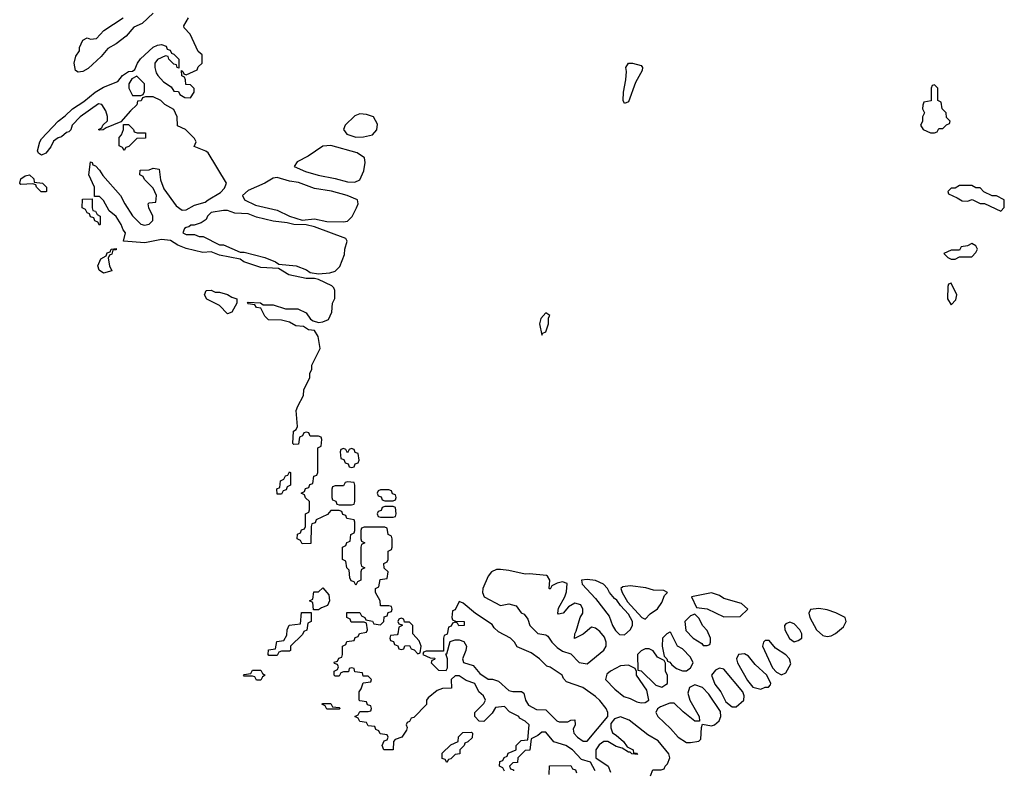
# Model space of a CAD drawing. Header units: inches. Extents: x 2710684 to 2828758, y 857022 to 965663.
# Tile 311 of 316: x 2782424 to 2787187, y 910390 to 914020. Entities that reach past the tile are written whole.
import ezdxf

# ---------------------------------------------------------------- set-up
doc = ezdxf.new("R2010")
doc.units = ezdxf.units.IN
doc.header["$MEASUREMENT"] = 0
doc.layers.add('C7981', color=7, linetype='Continuous')

msp = doc.modelspace()

# ---------------------------------------------------------------- linework, layer by layer
at = {"layer": 'C7981', "color": 4, "elevation": 12}
for points in [[(2783070, 914052.7), (2783017.2, 914002.8), (2782975.9, 913984.1), (2782938.7, 913941.3), (2782890, 913903.7), (2782850, 913881.2), (2782818, 913842), (2782754.9, 913785.1), (2782730, 913769.2), (2782706.3, 913766.3), (2782694, 913774), (2782688, 913810), (2782696, 913844), (2782712.7, 913870), (2782713.6, 913886.4), (2782730, 913922), (2782750, 913932), (2782766.4, 913926.4), (2782795.3, 913930), (2782831.5, 913968.5), (2782924, 914030)], [(2784770, 910386), (2784762, 910402), (2784746, 910410), (2784747.3, 910432.7), (2784762, 910438), (2784767.3, 910452.7), (2784782, 910458), (2784787.3, 910472.7), (2784826, 910490), (2784826, 910510), (2784850, 910534), (2784882, 910538), (2784888, 910610), (2784870, 910628), (2784842, 910642), (2784838, 910650), (2784793.6, 910673.6), (2784770, 910699), (2784726.4, 910693.6), (2784710, 910666), (2784670, 910626), (2784647.3, 910627.3), (2784626, 910650), (2784626, 910670), (2784670, 910714), (2784678, 910730), (2784668, 910750), (2784646, 910770), (2784626, 910810), (2784584, 910824), (2784550, 910848), (2784530, 910848), (2784512, 910830), (2784512.7, 910787.3), (2784470, 910786), (2784443.6, 910776.4), (2784399.6, 910740.4), (2784392, 910730), (2784392, 910708), (2784330, 910646), (2784318, 910642), (2784310, 910626), (2784298, 910622), (2784294, 910610), (2784298, 910598), (2784296, 910584), (2784272, 910550), (2784241, 910539), (2784232, 910530), (2784231.3, 910488.7), (2784186, 910490), (2784178, 910510), (2784187.3, 910532.7), (2784202, 910538), (2784206, 910550), (2784202, 910562), (2784167.3, 910567.3), (2784162, 910582), (2784147.3, 910587.3), (2784142, 910602), (2784110, 910606), (2784102, 910622), (2784070, 910626), (2784062, 910642), (2784046, 910650), (2784062, 910658), (2784070, 910674), (2784110, 910674), (2784122, 910678), (2784126, 910690), (2784122, 910702), (2784107.3, 910707.3), (2784102, 910722), (2784070, 910726), (2784066, 910730), (2784066, 910770), (2784076.4, 910783.6), (2784086, 910814), (2784122, 910818), (2784126, 910830), (2784110, 910846), (2784086, 910846), (2784082, 910862), (2784046, 910866), (2784042, 910882), (2784030, 910886), (2784018, 910882), (2784014, 910866), (2783990, 910866), (2783978, 910862), (2783970, 910846), (2783950, 910846), (2783946, 910850), (2783946, 910870), (2783962, 910878), (2783966, 910890), (2783962, 910902), (2783947.3, 910907.3), (2783946, 910914), (2783962, 910918), (2783967.3, 910932.7), (2783982, 910938), (2783986, 910950), (2783986, 910990), (2784002, 910998), (2784007.3, 911012.7), (2784042, 911018), (2784047.3, 911032.7), (2784062, 911038), (2784067.3, 911052.7), (2784102, 911058), (2784106, 911070), (2784102, 911102), (2784090, 911106), (2784027.3, 911107.3), (2784022, 911122), (2784006, 911130), (2784007.3, 911152.7), (2784070, 911154), (2784078, 911138), (2784094, 911130), (2784098, 911118), (2784131.6, 911111.6), (2784138, 911098), (2784170, 911094), (2784186, 911110), (2784187.3, 911132.7), (2784202, 911138), (2784207.3, 911152.7), (2784222, 911158), (2784226, 911170), (2784222, 911182), (2784210, 911186), (2784170, 911186), (2784168, 911210), (2784146, 911250), (2784146, 911270), (2784162, 911278), (2784167.3, 911312.7), (2784202, 911318), (2784206, 911350), (2784187.3, 911367.3), (2784186, 911390), (2784202, 911398), (2784206, 911410), (2784206, 911450), (2784222, 911458), (2784226, 911470), (2784226, 911510), (2784222, 911522), (2784206, 911530), (2784202, 911562), (2784190, 911566), (2784090, 911566), (2784078, 911562), (2784074, 911550), (2784074, 911510), (2784078, 911498), (2784094, 911490), (2784078, 911482), (2784074, 911470), (2784074, 911390), (2784078, 911378), (2784094, 911370), (2784078, 911362), (2784074, 911350), (2784074, 911310), (2784058, 911302), (2784050, 911286), (2784042, 911302), (2784027.3, 911307.3), (2784020.4, 911320.4), (2784018, 911358), (2784006, 911370), (2784002, 911402), (2783986, 911410), (2783986, 911470), (2784002, 911478), (2784007.3, 911492.7), (2784022, 911498), (2784026, 911530), (2784042, 911538), (2784046, 911550), (2784046, 911590), (2784042, 911602), (2784007.3, 911607.3), (2784002, 911622), (2783987.3, 911627.3), (2783982, 911642), (2783970, 911646), (2783930, 911646), (2783912.7, 911627.3), (2783858, 911602), (2783852.7, 911587.3), (2783838, 911582), (2783834, 911570), (2783832.7, 911487.3), (2783790, 911486), (2783782, 911502), (2783766, 911510), (2783767.3, 911532.7), (2783782, 911538), (2783787.3, 911552.7), (2783802, 911558), (2783806, 911570), (2783806, 911630), (2783822, 911638), (2783826, 911650), (2783826, 911690), (2783807.3, 911707.3), (2783802, 911722), (2783786, 911730), (2783802, 911738), (2783807.3, 911752.7), (2783822, 911758), (2783827.3, 911772.7), (2783842, 911778), (2783847.3, 911812.7), (2783862, 911818), (2783866, 911830), (2783866, 911950), (2783882, 911958), (2783886, 911990), (2783882, 912002), (2783870, 912006), (2783830, 912006), (2783822, 912022), (2783810, 912026), (2783798, 912022), (2783792.7, 912007.3), (2783778, 912002), (2783772.7, 911967.3), (2783750, 911966), (2783746, 911970), (2783748, 912030), (2783762, 912038), (2783767.3, 912052.7), (2783762, 912130), (2783768.9, 912151.1), (2783796.4, 912203.6), (2783798, 912230), (2783828, 912290), (2783828, 912310), (2783838, 912330), (2783838, 912350), (2783878, 912430), (2783868.4, 912488.4), (2783850, 912518), (2783820.4, 912520.4), (2783796.4, 912536.4), (2783760.4, 912540.4), (2783730, 912558), (2783690, 912568), (2783628.4, 912568.4), (2783610, 912586), (2783590, 912626), (2783570, 912628), (2783562, 912642), (2783530, 912646), (2783526, 912650), (2783530, 912654), (2783588.4, 912651.6), (2783602, 912642), (2783650, 912642), (2783710, 912622), (2783770, 912622), (2783810, 912602), (2783831.6, 912571.6), (2783843.6, 912563.6), (2783870, 912556), (2783890, 912558.8), (2783918, 912570), (2783934.6, 912605.4), (2783938, 912650), (2783948.4, 912671.6), (2783948.7, 912710), (2783943.1, 912723.1), (2783933.6, 912733.6), (2783870, 912764), (2783850, 912769), (2783810, 912769.2), (2783726.8, 912786.8), (2783676.4, 912816.4), (2783590, 912822.7), (2783508, 912850), (2783490, 912862), (2783390, 912882), (2783350, 912898), (2783310, 912895.3), (2783230, 912914), (2783188.7, 912930), (2783152.9, 912952.9), (2783110, 912957.6), (2783030, 912941.6), (2782926, 912950), (2782935.3, 912990), (2782924, 913004), (2782915.3, 913030), (2782890, 913068), (2782856.4, 913096.4), (2782830, 913146), (2782810, 913166), (2782786, 913166), (2782786, 913210), (2782758, 913270), (2782767.3, 913332.7), (2782774, 913330), (2782778, 913318), (2782790, 913314), (2782810, 913292), (2782826.8, 913266.8), (2782912, 913170), (2782932, 913130), (2782970, 913072), (2783010, 913032), (2783027.1, 913027.1), (2783050, 913031.3), (2783068.7, 913050), (2783068, 913070), (2783048, 913110), (2783046, 913130), (2783050, 913134), (2783082, 913138), (2783086, 913170), (2783070, 913206), (2783027.3, 913247.3), (2783022, 913262), (2783006, 913270), (2783007.3, 913292.7), (2783050, 913294), (2783070, 913302), (2783098, 913298), (2783105.4, 913245.4), (2783122, 913202), (2783180.5, 913120.5), (2783210, 913098.8), (2783230, 913100.7), (2783270, 913123.8), (2783322, 913138), (2783335.3, 913150), (2783395.9, 913184.1), (2783414.5, 913205.5), (2783424, 913230), (2783336, 913376), (2783324.7, 913384.7), (2783267.3, 913407.3), (2783278, 913430), (2783270, 913446), (2783226, 913490), (2783187.3, 913507.3), (2783186, 913550), (2783170, 913586), (2783126, 913610), (2783106, 913630), (2783070, 913648), (2783032.7, 913647.3), (2783018, 913642), (2783011.6, 913628.4), (2782994, 913626), (2782991.1, 913608.9), (2782959.6, 913580.4), (2782914, 913526), (2782842, 913498), (2782827.3, 913487.3), (2782810, 913486), (2782806, 913490), (2782822, 913498), (2782826, 913510), (2782848, 913532), (2782848.4, 913551.6), (2782840.2, 913580.2), (2782822, 913610), (2782805.8, 913614.2), (2782716, 913550), (2782678, 913510), (2782672, 913488), (2782662, 913478), (2782650, 913475.3), (2782626, 913454), (2782610, 913448.7), (2782587.7, 913432.3), (2782574.8, 913405.2), (2782550, 913375.3), (2782530, 913366), (2782515.3, 913375.3), (2782510, 913386), (2782521.2, 913430), (2782530, 913444.7), (2782609.6, 913530.4), (2782644.4, 913555.6), (2782679.3, 913590), (2782734.9, 913625.1), (2782789.8, 913670.2), (2782830, 913694.4), (2782898, 913722), (2782921.2, 913750), (2782950, 913770.6), (2782970, 913771.3), (2782980.4, 913779.6), (2782993.2, 913810), (2783008.3, 913831.7), (2783070, 913886.8), (2783090, 913897.3), (2783110, 913901), (2783132.7, 913892.7), (2783138, 913878), (2783152.7, 913872.7), (2783158, 913858), (2783170, 913854), (2783194, 913830), (2783194, 913786), (2783186, 913790), (2783182, 913802), (2783170, 913806), (2783146, 913830), (2783142, 913842), (2783130, 913846), (2783090, 913828), (2783078, 913810), (2783078, 913790), (2783083.6, 913763.6), (2783092, 913750), (2783119.6, 913719.6), (2783156, 913696), (2783170, 913674), (2783192.7, 913672.7), (2783198, 913658), (2783223.6, 913643.6), (2783250, 913642), (2783268, 913670), (2783267.3, 913687.3), (2783250, 913706), (2783227.3, 913707.3), (2783226, 913730), (2783222, 913742), (2783208.4, 913748.4), (2783206, 913774), (2783214, 913770), (2783218, 913758), (2783230, 913754), (2783282, 913778), (2783287.3, 913792.7), (2783306, 913810), (2783306, 913850), (2783287.3, 913867.3), (2783248, 913950), (2783220.4, 913980.4), (2783218, 913990), (2783241.2, 914030)], [(2785476.4, 910363.6), (2785487.3, 910392.7), (2785527.3, 910392.7), (2785542, 910398), (2785546, 910410), (2785558, 910422), (2785569, 910450), (2785564, 910470), (2785512.3, 910532.3), (2785462.5, 910562.5), (2785372.5, 910632.5), (2785330, 910648.7), (2785301, 910639), (2785283.6, 910616.4), (2785283.6, 910596.4), (2785291.1, 910571.1), (2785310, 910561), (2785344.7, 910530), (2785363.6, 910503.6), (2785391.3, 910490), (2785392.7, 910472.7), (2785407.3, 910472.7), (2785412.7, 910467.3), (2785386, 910470), (2785378, 910478), (2785370, 910478), (2785338, 910498), (2785310, 910505.2), (2785270, 910529), (2785250, 910529), (2785226.8, 910513.2), (2785211, 910490), (2785211.3, 910451.3), (2785271.3, 910410), (2785282, 910382)], [(2785207.3, 910387.3), (2785186, 910430), (2785142, 910442), (2785098, 910490), (2785066, 910510), (2785008.4, 910528.4), (2784970, 910574), (2784950, 910575.3), (2784930, 910558), (2784898, 910542), (2784892.7, 910487.3), (2784870, 910486), (2784834, 910450), (2784832.7, 910427.3), (2784810, 910426), (2784794, 910410), (2784798, 910398), (2784812.7, 910392.7), (2784812.7, 910387.3)], [(2784986, 910370), (2784987.3, 910412.7), (2785090, 910414), (2785098, 910398), (2785112.7, 910392.7), (2785118, 910378)]]:
    msp.add_lwpolyline(points, dxfattribs=at)
at = {"layer": 'C7981', "color": 4}
for points, elevation in [([(2785350, 913615.3), (2785342.7, 913630), (2785344.5, 913670), (2785356.2, 913730), (2785359.5, 913770), (2785356, 913790), (2785369.4, 913810.6), (2785389.4, 913810.6), (2785430, 913798.8), (2785436.3, 913790), (2785435.5, 913775.5), (2785403.7, 913716.3), (2785370, 913622.7)], 8), ([(2782990, 913748), (2782966.4, 913733.6), (2782952, 913710), (2782952, 913690), (2782970, 913654), (2783010, 913654), (2783022, 913658), (2783027.3, 913672.7), (2783028, 913710)], 12), ([(2786850, 913706), (2786838, 913702), (2786834, 913690), (2786832.7, 913627.3), (2786798, 913622), (2786792.7, 913607.3), (2786792, 913590), (2786802, 913570), (2786792, 913550), (2786791.6, 913528.4), (2786782, 913510), (2786794, 913490), (2786830, 913474), (2786850, 913474), (2786862, 913478), (2786870, 913494), (2786890, 913494), (2786907.3, 913512.7), (2786922, 913518), (2786926, 913530), (2786907.3, 913547.3), (2786906, 913570), (2786886, 913590), (2786882, 913622), (2786866, 913630), (2786866, 913690)], 12), ([(2784070, 913564.5), (2784045.3, 913554.7), (2783998.8, 913510), (2783990.8, 913490), (2784007, 913467), (2784050, 913453), (2784086.6, 913453.4), (2784130, 913462.8), (2784152, 913488), (2784154.5, 913514.5), (2784135.3, 913550), (2784102.5, 913562.5)], 12), ([(2782992.7, 913472.7), (2783032.7, 913472.7), (2783032.7, 913447.3), (2782990, 913446), (2782952.7, 913407.3), (2782938, 913402), (2782930, 913388), (2782922, 913402), (2782906, 913410), (2782906, 913450), (2782916.4, 913463.6), (2782926, 913490), (2782926, 913514), (2782950, 913514), (2782974, 913490), (2782978, 913478)], 12), ([(2783930, 913412.3), (2783890, 913409.2), (2783819.3, 913360.7), (2783766.2, 913333.8), (2783751.3, 913310), (2783806.2, 913286.2), (2783868.1, 913268.1), (2783950, 913253), (2784010, 913236.3), (2784046, 913234), (2784070, 913246), (2784089.2, 913290), (2784096, 913330), (2784092, 913352), (2784055.9, 913375.9)], 12), ([(2782550, 913188), (2782528.4, 913188.4), (2782506, 913210), (2782502, 913222), (2782487.3, 913227.3), (2782430, 913224), (2782424, 913230), (2782429.2, 913250), (2782450, 913266), (2782470.9, 913270.9), (2782492, 913250), (2782494, 913234), (2782534, 913230), (2782554, 913210), (2782554, 913190)], 12), ([(2783670, 913257.2), (2783650, 913254), (2783610.7, 913229.3), (2783530, 913194), (2783502, 913170), (2783512, 913150), (2783564, 913124), (2783670, 913098.8), (2783730, 913070.8), (2783790, 913051), (2783850, 913058), (2783910, 913044.7), (2783990, 913042.8), (2784010, 913046.8), (2784031.7, 913068.3), (2784054, 913110), (2784062, 913130), (2784058, 913150), (2784008, 913170), (2783931.7, 913191.7), (2783850, 913203.7), (2783773.3, 913233.3), (2783730, 913239.5)], 12), ([(2787030, 913218), (2786970, 913218), (2786950, 913206), (2786930, 913206), (2786914, 913190), (2786918, 913178), (2786959.6, 913159.6), (2786983.6, 913143.6), (2787010, 913142), (2787031.6, 913151.6), (2787070, 913132), (2787091.6, 913131.6), (2787170, 913094), (2787187.3, 913112.7), (2787186, 913150), (2787150, 913168), (2787128.4, 913168.4), (2787088.7, 913188.7), (2787070, 913208), (2787050, 913208)], 12), ([(2782810, 913026), (2782802, 913042), (2782787.3, 913047.3), (2782782, 913062), (2782767.3, 913067.3), (2782762, 913082), (2782750, 913086), (2782742, 913102), (2782726, 913110), (2782727.3, 913152.7), (2782774, 913154), (2782774, 913110), (2782778, 913098), (2782790, 913094), (2782798, 913078), (2782814, 913070), (2782814, 913030)], 12), ([(2783430, 913098), (2783410, 913098), (2783350, 913088), (2783332, 913070), (2783325.4, 913054.6), (2783302, 913038), (2783267.3, 913027.3), (2783252.7, 913027.3), (2783242, 913018), (2783230, 913015.3), (2783222, 913010), (2783214, 912990), (2783230, 912982), (2783270, 912982), (2783292.7, 912972.7), (2783311.6, 912971.6), (2783390, 912932), (2783410, 912932), (2783490, 912896), (2783510, 912896), (2783610.5, 912870.5), (2783662, 912850), (2783678, 912838), (2783762, 912830), (2783812, 912810), (2783830, 912798), (2783870, 912791), (2783924, 912796), (2783950, 912804.7), (2783973.2, 912826.8), (2783995.5, 912884.5), (2783997.2, 912910), (2784008.7, 912950), (2784002, 912962), (2783850, 913018), (2783810, 913028.7), (2783750, 913029.2), (2783718, 913038), (2783650, 913046), (2783570, 913065.2), (2783530, 913081.2), (2783464.7, 913084.7)], 12), ([(2782830, 912795.3), (2782808.9, 912808.9), (2782802, 912830), (2782816.4, 912863.6), (2782842, 912878), (2782847.3, 912892.7), (2782862, 912898), (2782866, 912910), (2782890, 912914), (2782890, 912908), (2782874, 912906), (2782870, 912886), (2782858, 912882), (2782852.7, 912867.3), (2782858, 912830), (2782870, 912806)], 12), ([(2787030, 912938), (2787010, 912926), (2786978, 912922), (2786970, 912906), (2786930, 912906), (2786894, 912890), (2786914, 912870), (2786930, 912862), (2786950, 912862), (2786970, 912874), (2787030, 912874), (2787050, 912894), (2787058, 912910), (2787050, 912926)], 12), ([(2783370, 912702), (2783390, 912702), (2783430, 912690.8), (2783450, 912678), (2783474, 912670), (2783474, 912650), (2783450, 912606), (2783430, 912598), (2783390, 912638), (2783328.9, 912668.9), (2783318, 912690), (2783326, 912710), (2783350, 912712)], 12), ([(2786930, 912746), (2786918, 912742), (2786914, 912730), (2786912, 912670), (2786930, 912642), (2786953.6, 912666.4), (2786958, 912690)], 12), ([(2784970, 912602), (2784945.2, 912574.8), (2784939.1, 912550), (2784950, 912494), (2784955.3, 912504.7), (2784970, 912511.3), (2784982, 912550), (2784981.5, 912578.5), (2784988, 912590)], 12), ([(2784030, 911946), (2784018, 911942), (2784010, 911926), (2784002, 911942), (2783990, 911946), (2783978, 911942), (2783974, 911930), (2783978, 911898), (2783992.7, 911892.7), (2783998, 911878), (2784012.7, 911872.7), (2784018, 911858), (2784030, 911854), (2784042, 911858), (2784047.3, 911872.7), (2784062, 911878), (2784066, 911890), (2784062, 911922), (2784047.3, 911927.3), (2784042, 911942)], 12), ([(2783670, 911726), (2783668.4, 911751.6), (2783682, 911758), (2783686, 911790), (2783702, 911798), (2783710, 911814), (2783722, 911818), (2783730, 911834), (2783734, 911830), (2783734, 911770), (2783718, 911762), (2783712.7, 911747.3), (2783698, 911742), (2783690, 911726)], 12), ([(2784010, 911786), (2783998, 911782), (2783990, 911766), (2783950, 911766), (2783938, 911762), (2783934, 911750), (2783934, 911710), (2783938, 911698), (2783952.7, 911692.7), (2783958, 911678), (2783970, 911674), (2784030, 911674), (2784042, 911678), (2784046, 911690), (2784046, 911770), (2784042, 911782)], 12), ([(2784210, 911746), (2784170, 911746), (2784158, 911742), (2784154, 911730), (2784158, 911718), (2784172.7, 911712.7), (2784178, 911698), (2784190, 911694), (2784230, 911694), (2784242, 911698), (2784246, 911710), (2784242, 911722), (2784227.3, 911727.3), (2784222, 911742)], 12), ([(2784230, 911666), (2784190, 911666), (2784178, 911662), (2784172.7, 911647.3), (2784158, 911642), (2784154, 911630), (2784158, 911618), (2784170, 911614), (2784230, 911614), (2784242, 911618), (2784246, 911630), (2784242, 911662)], 12), ([(2784750, 911361.2), (2784730, 911361.2), (2784706, 911350), (2784690, 911328.7), (2784664.9, 911270), (2784663, 911250), (2784671.3, 911230), (2784750, 911186.8), (2784790, 911196), (2784826, 911186), (2784850, 911152), (2784864.7, 911144.7), (2784882, 911122), (2784891.3, 911090), (2784930, 911051.3), (2784970, 911044.7), (2784978.8, 911038.8), (2784998, 911010), (2785024.5, 910984.5), (2785050, 910966), (2785090, 910954), (2785130, 910911.3), (2785170, 910906), (2785250, 910972), (2785262, 910990), (2785262, 911010), (2785253.6, 911033.6), (2785230, 911062), (2785210, 911078), (2785190, 911082), (2785150, 911048.7), (2785108, 911028), (2785108.9, 911051.1), (2785116.4, 911063.6), (2785135.3, 911130), (2785148, 911150), (2785148, 911170), (2785138, 911190), (2785110, 911198), (2785079.6, 911180.4), (2785054, 911150), (2785030, 911146), (2785028, 911150), (2785030, 911174), (2785062, 911230), (2785070, 911254), (2785073.2, 911293.2), (2785050, 911302), (2785024.7, 911295.3), (2784998, 911282), (2784990, 911266), (2784986, 911270), (2784988, 911310), (2784978, 911330), (2784972.3, 911332.3), (2784890, 911341.2), (2784870, 911339), (2784790, 911357.2)], 12), ([(2785170, 911313.2), (2785142, 911310), (2785144.7, 911290), (2785210, 911222), (2785275.3, 911135.3), (2785291.3, 911090), (2785306.4, 911066.4), (2785326.4, 911046.4), (2785350, 911044.7), (2785378, 911070), (2785388, 911090), (2785388, 911110), (2785370, 911146), (2785330, 911188), (2785313.6, 911213.6), (2785302, 911222), (2785278, 911250), (2785268, 911270), (2785248, 911290), (2785210, 911308.7)], 12), ([(2785376.9, 911283.1), (2785342, 911278), (2785332, 911270), (2785338, 911250), (2785364.7, 911204.7), (2785434, 911130), (2785450, 911122), (2785473.6, 911146.4), (2785510, 911172), (2785530, 911202), (2785544, 911236), (2785558, 911250), (2785540.4, 911260.4), (2785490, 911262), (2785452.9, 911272.9)], 12), ([(2783846, 911166), (2783842, 911202), (2783826, 911210), (2783842, 911218), (2783847.3, 911252.7), (2783870, 911254), (2783890, 911272), (2783919.6, 911239.6), (2783922, 911210), (2783912.7, 911187.3), (2783883.6, 911176.4), (2783870, 911166)], 12), ([(2785770, 911248.7), (2785674, 911230), (2785698, 911178), (2785750, 911172), (2785830, 911132), (2785910, 911134), (2785946, 911170), (2785916.4, 911196.4), (2785830, 911222), (2785810, 911235.3)], 12), ([(2784550, 911206), (2784530, 911166), (2784518, 911162), (2784514, 911130), (2784518, 911118), (2784532, 911112), (2784574, 911110), (2784574, 911090), (2784548.7, 911088.7), (2784542, 911102), (2784530, 911106), (2784518, 911102), (2784512, 911088), (2784498, 911082), (2784492, 911048), (2784478, 911042), (2784474, 911030), (2784474, 910966), (2784390, 910966), (2784378, 910962), (2784374, 910950), (2784410, 910934), (2784432.7, 910932.7), (2784430, 910926), (2784418, 910922), (2784414, 910910), (2784450, 910874), (2784487.3, 910872.7), (2784494, 910886), (2784494, 910930), (2784486, 910954), (2784490, 910954), (2784507.3, 911012.7), (2784530, 911021), (2784550, 911020.7), (2784573.4, 911013.4), (2784584.9, 910990), (2784583, 910970), (2784566.8, 910930), (2784571.1, 910911.1), (2784617.3, 910897.3), (2784650, 910858), (2784690, 910831), (2784711, 910831), (2784741, 910821), (2784790, 910776), (2784810, 910770.8), (2784851.6, 910771.6), (2784863.6, 910763.6), (2784870.8, 910730), (2784886, 910706), (2784924.9, 910684.9), (2784970, 910682), (2785022, 910630), (2785034.6, 910625.4), (2785075.3, 910624.7), (2785090, 910632), (2785110, 910634), (2785112, 910610), (2785102, 910590), (2785104.7, 910570), (2785122, 910550), (2785150, 910531.3), (2785170, 910532), (2785268.7, 910650), (2785268.7, 910670), (2785262, 910690), (2785230, 910728), (2785210, 910748), (2785148, 910790), (2785070, 910818), (2785054.6, 910834.6), (2785048, 910850), (2784990, 910888.7), (2784974, 910894), (2784938, 910930), (2784898, 910958), (2784830, 910988), (2784818, 911010), (2784798, 911030), (2784740.2, 911060.2), (2784719, 911079), (2784710, 911095.3), (2784629.4, 911149.4), (2784570, 911198)], 12), ([(2783630, 910946), (2783626, 910950), (2783627.3, 910972.7), (2783662, 910978), (2783667.3, 911012.7), (2783702, 911018), (2783716.4, 911043.6), (2783718, 911070), (2783727.3, 911092.7), (2783782, 911098), (2783787.3, 911152.7), (2783834, 911154), (2783834, 911110), (2783818, 911102), (2783812.7, 911067.3), (2783798, 911062), (2783792.7, 911047.3), (2783734, 910990), (2783734, 910970), (2783730, 910966), (2783690, 910966), (2783678, 910962), (2783670, 910946)], 12), ([(2785690, 911146), (2785670, 911138), (2785642, 911110), (2785646, 911066), (2785682, 911030), (2785723.6, 911003.6), (2785730, 910994), (2785750, 910994), (2785762, 910998), (2785766, 911010), (2785766, 911030), (2785750, 911066), (2785728.4, 911088.4), (2785710, 911126)], 12), ([(2786290, 911173.2), (2786250, 911168), (2786241, 911150), (2786246, 911130), (2786278, 911070), (2786310, 911042), (2786330, 911038), (2786350, 911041), (2786370, 911051.3), (2786410, 911084.7), (2786422, 911110), (2786418, 911130), (2786372.5, 911152.5), (2786330, 911166)], 12), ([(2784270, 911126), (2784258, 911122), (2784254, 911110), (2784258, 911098), (2784274, 911094), (2784274, 911090), (2784258, 911082), (2784254, 911050), (2784250, 911046), (2784218, 911042), (2784214, 911030), (2784218, 911018), (2784232.7, 911012.7), (2784238, 910998), (2784252.7, 910992.7), (2784258, 910978), (2784270, 910974), (2784282, 910978), (2784287.3, 910992.7), (2784310, 910994), (2784318, 910978), (2784332.7, 910972.7), (2784350, 910954), (2784362, 910958), (2784366, 910990), (2784356.4, 911016.4), (2784326, 911050), (2784326, 911090), (2784310, 911106), (2784286, 911106), (2784282, 911122)], 12), ([(2786150, 911106), (2786130, 911098), (2786124.7, 911090), (2786126, 911070), (2786147.5, 911027.5), (2786170, 911011.3), (2786190, 911018), (2786208, 911030), (2786208, 911050), (2786198, 911070), (2786170, 911098)], 12), ([(2785570, 911058), (2785554, 911050), (2785534, 911030), (2785532, 910990), (2785542, 910942), (2785554, 910930), (2785558, 910918), (2785570, 910914), (2785579.6, 910899.6), (2785602, 910882), (2785630, 910871.3), (2785650, 910872), (2785670, 910886), (2785682, 910910), (2785670, 910938), (2785630, 910978), (2785606, 910990), (2785574.6, 911054.6)], 12), ([(2786050, 911018), (2786030, 911018), (2786022, 911010), (2786018, 910990), (2786066, 910886), (2786085.4, 910865.4), (2786110, 910852), (2786130, 910862), (2786154.6, 910905.4), (2786148.7, 910930), (2786130, 910948.7), (2786081.2, 910981.2)], 12), ([(2785470, 910978), (2785450, 910978), (2785430, 910968), (2785412, 910950), (2785414, 910874), (2785430, 910872), (2785502, 910802), (2785530, 910792), (2785550, 910804.7), (2785558, 910810), (2785558, 910850), (2785548.9, 910868.9), (2785548, 910908), (2785542, 910922), (2785510, 910938), (2785488.4, 910968.4)], 12), ([(2785930, 910954), (2785902, 910950), (2785891.3, 910930), (2785896, 910910), (2785944.5, 910824.5), (2785970, 910792), (2786010, 910782), (2786030, 910792), (2786047.3, 910792.7), (2786056.4, 910803.6), (2786058, 910810), (2786038, 910850), (2785982, 910902), (2785950, 910942)], 12), ([(2785370, 910898), (2785330, 910895.3), (2785282, 910870), (2785264.5, 910855.5), (2785258, 910830), (2785302.5, 910782.5), (2785347.3, 910747.3), (2785378, 910738), (2785410, 910721), (2785430, 910716), (2785450, 910718), (2785468, 910730), (2785457.2, 910777.2), (2785408.7, 910850), (2785408, 910868), (2785402, 910882)], 12), ([(2783570, 910826), (2783562, 910842), (2783550, 910846), (2783510, 910846), (2783506, 910850), (2783510, 910854), (2783542, 910858), (2783550, 910874), (2783590, 910874), (2783598, 910858), (2783612, 910850), (2783598, 910842), (2783590, 910826)], 12), ([(2785810, 910884), (2785790, 910875.3), (2785771.3, 910850), (2785787.1, 910807.1), (2785816, 910770), (2785840.7, 910720.7), (2785870, 910698), (2785890, 910698), (2785928, 910730), (2785928.7, 910750), (2785922, 910770), (2785830, 910879)], 12), ([(2785690, 910804), (2785664.7, 910790), (2785656.9, 910763.1), (2785666, 910730), (2785711.3, 910650), (2785712.7, 910627.3), (2785690, 910628.7), (2785633.6, 910673.6), (2785590, 910715.3), (2785570, 910715.3), (2785523.5, 910696.5), (2785510, 910688), (2785501, 910670), (2785511.3, 910650), (2785573.2, 910593.2), (2785610, 910551.3), (2785650, 910524.7), (2785670, 910524.7), (2785710, 910532), (2785719, 910541), (2785722, 910598), (2785727.3, 910612.7), (2785770, 910604.7), (2785786, 910610), (2785808, 910630), (2785815.3, 910650), (2785814, 910674), (2785758.6, 910758.6), (2785728, 910790)], 12), ([(2783910, 910686), (2783902, 910702), (2783886, 910710), (2783890, 910714), (2783930, 910714), (2783938, 910698), (2783970, 910694), (2783974, 910690), (2783970, 910686)], 12), ([(2784490, 910428), (2784482, 910442), (2784467.3, 910447.3), (2784467.3, 910472.7), (2784510, 910514), (2784546, 910530), (2784547.3, 910552.7), (2784567.3, 910572.7), (2784610, 910574), (2784614, 910570), (2784612.7, 910547.3), (2784592.7, 910527.3), (2784578, 910522), (2784574, 910510), (2784554, 910490), (2784554, 910470), (2784530, 910466), (2784510, 910446), (2784498, 910442)], 12)]:
    msp.add_lwpolyline(points, close=True, dxfattribs=dict(at, elevation=elevation))

doc.saveas('drawing.dxf')
